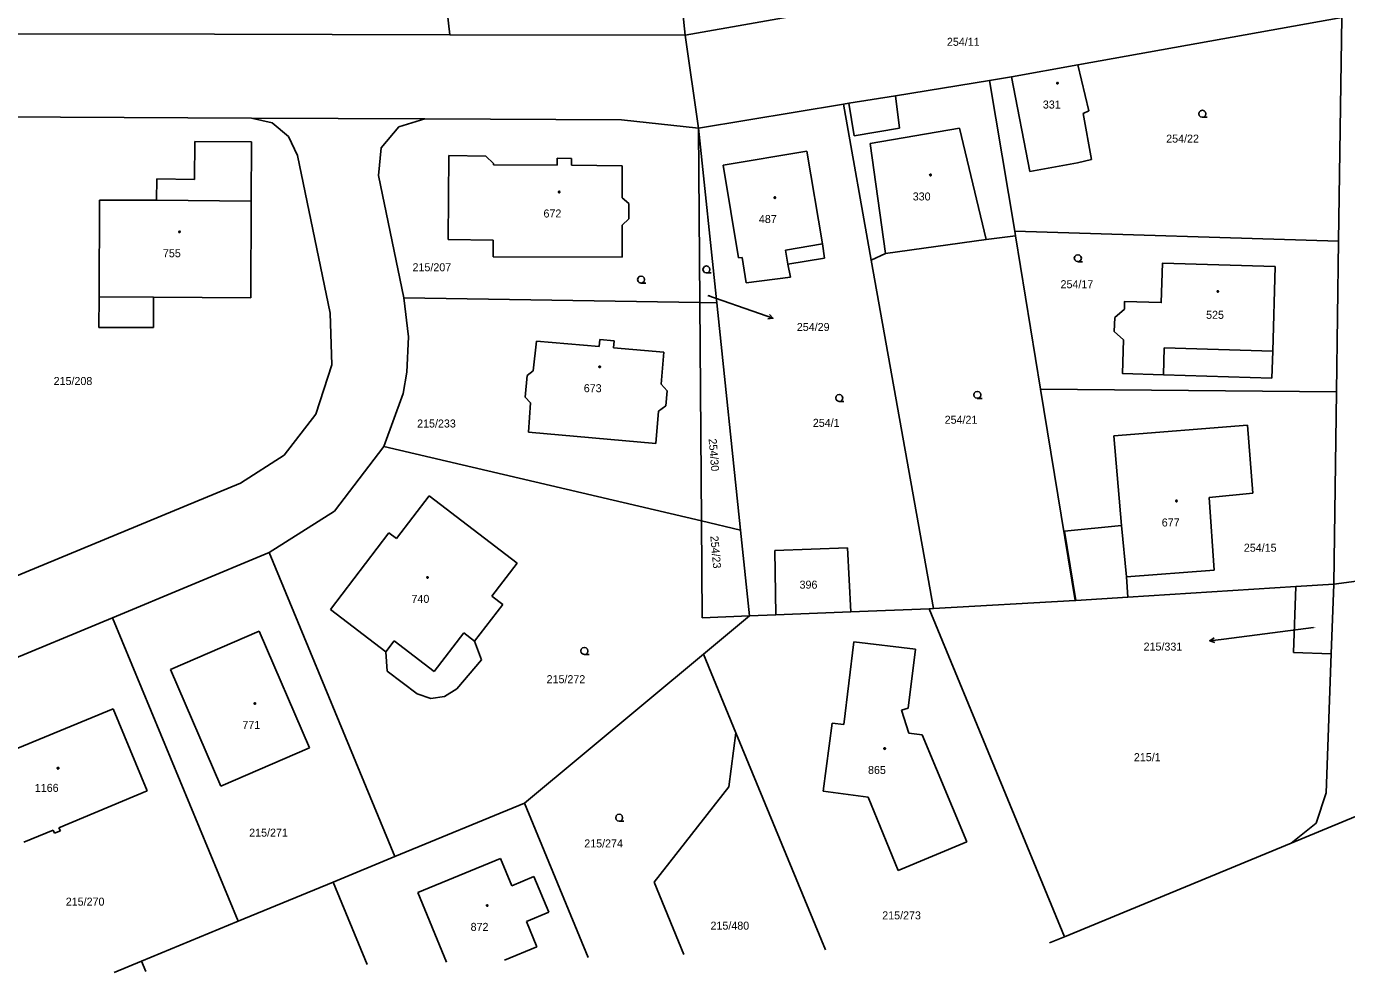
# Model space of a CAD drawing. Extents: x -757994 to -755874, y -1047691 to -1046119.
# Drawn here: x -757585.5 to -757445.3, y -1047688 to -1047587.6 of the extents above; entities that cross this region are included whole.
import ezdxf

# ---------------------------------------------------------------- set-up
doc = ezdxf.new("R2010")
doc.units = 0
doc.layers.add('katastrální mapa', color=7, linetype='Continuous')

msp = doc.modelspace()

# ---------------------------------------------------------------- linework, layer by layer
at = {"layer": 'katastrální mapa'}
for p, q in [((-757515.55, -1047588.48), (-757520.32, -1047545.09)), ((-757545.19, -1047547.67), (-757540.55, -1047588.43)), ((-757494.47, -1047584.75), (-757515.55, -1047588.48)), ((-757445.8, -1047586.62), (-757473.85, -1047591.63)), ((-757446.18, -1047610.35), (-757445.8, -1047586.62)), ((-757590.55, -1047588.32), (-757565.55, -1047588.37)), ((-757565.55, -1047588.37), (-757540.55, -1047588.43)), ((-757540.55, -1047588.43), (-757515.55, -1047588.48)), ((-757514.15, -1047598.36), (-757515.55, -1047588.48)), ((-757473.85, -1047591.63), (-757480.9, -1047592.89)), ((-757472.7, -1047596.51), (-757473.85, -1047591.63)), ((-757483.22, -1047593.31), (-757493.23, -1047594.91)), ((-757480.9, -1047592.89), (-757483.22, -1047593.31)), ((-757480.56, -1047609.3), (-757483.22, -1047593.31)), ((-757478.94, -1047602.96), (-757480.9, -1047592.89)), ((-757493.23, -1047594.91), (-757498.17, -1047595.7)), ((-757492.8, -1047598.35), (-757493.23, -1047594.91)), ((-757498.76, -1047595.79), (-757514.15, -1047598.36)), ((-757498.17, -1047595.7), (-757498.76, -1047595.79)), ((-757495.79, -1047612.38), (-757498.76, -1047595.79)), ((-757498.17, -1047595.7), (-757497.6, -1047599.16)), ((-757473.29, -1047596.78), (-757472.7, -1047596.51)), ((-757472.41, -1047601.68), (-757473.29, -1047596.78)), ((-757598.47, -1047597.11), (-757561.63, -1047597.28)), ((-757561.63, -1047597.28), (-757543.22, -1047597.37)), ((-757559.43, -1047597.8), (-757561.63, -1047597.28)), ((-757557.68, -1047599.23), (-757559.43, -1047597.8)), ((-757547.86, -1047600.46), (-757545.99, -1047598.2)), ((-757545.99, -1047598.2), (-757543.22, -1047597.37)), ((-757543.22, -1047597.37), (-757522.32, -1047597.46)), ((-757522.32, -1047597.46), (-757514.15, -1047598.36)), ((-757497.6, -1047599.16), (-757492.8, -1047598.35)), ((-757556.75, -1047601.27), (-757557.68, -1047599.23)), ((-757514, -1047616.86), (-757514.15, -1047598.36)), ((-757512.21, -1047616.89), (-757514.15, -1047598.36)), ((-757486.43, -1047598.37), (-757495.9, -1047599.97)), ((-757483.6, -1047610.17), (-757486.43, -1047598.37)), ((-757567.67, -1047603.79), (-757567.65, -1047599.77)), ((-757567.65, -1047599.77), (-757561.64, -1047599.8)), ((-757561.64, -1047599.8), (-757561.67, -1047606.1)), ((-757548.13, -1047603.39), (-757547.86, -1047600.46)), ((-757511.53, -1047602.28), (-757502.64, -1047600.8)), ((-757502.64, -1047600.8), (-757500.96, -1047610.62)), ((-757495.9, -1047599.97), (-757494.29, -1047611.68)), ((-757553.27, -1047618.01), (-757556.75, -1047601.27)), ((-757535.91, -1047602.26), (-757529.14, -1047602.3)), ((-757529.14, -1047602.3), (-757529.14, -1047601.55)), ((-757529.14, -1047601.55), (-757527.64, -1047601.56)), ((-757527.64, -1047601.56), (-757527.64, -1047602.3)), ((-757527.64, -1047602.3), (-757522.24, -1047602.34)), ((-757522.24, -1047602.34), (-757522.25, -1047605.77)), ((-757509.89, -1047612.14), (-757511.53, -1047602.28)), ((-757473.9, -1047602.04), (-757478.94, -1047602.96)), ((-757473.9, -1047602.04), (-757472.41, -1047601.68)), ((-757571.7, -1047605.99), (-757571.69, -1047603.75)), ((-757571.69, -1047603.75), (-757567.67, -1047603.79)), ((-757545.44, -1047616.37), (-757548.13, -1047603.39)), ((-757577.82, -1047616.26), (-757577.77, -1047606.01)), ((-757577.77, -1047606.01), (-757571.7, -1047605.99)), ((-757571.7, -1047605.99), (-757561.67, -1047606.1)), ((-757561.67, -1047606.1), (-757561.71, -1047616.37)), ((-757522.25, -1047605.77), (-757521.55, -1047606.37)), ((-757521.55, -1047606.37), (-757521.56, -1047607.99)), ((-757521.56, -1047607.99), (-757522.26, -1047608.65)), ((-757522.26, -1047608.65), (-757522.27, -1047612.07)), ((-757446.18, -1047610.35), (-757480.56, -1047609.3)), ((-757480.48, -1047609.79), (-757480.56, -1047609.3)), ((-757535.95, -1047610.23), (-757535.94, -1047612)), ((-757504.89, -1047611.31), (-757500.96, -1047610.62)), ((-757500.96, -1047610.62), (-757500.75, -1047612.15)), ((-757494.29, -1047611.68), (-757483.6, -1047610.17)), ((-757483.6, -1047610.17), (-757480.48, -1047609.79)), ((-757477.81, -1047626.08), (-757480.48, -1047609.79)), ((-757446.39, -1047626.35), (-757446.18, -1047610.35)), ((-757522.27, -1047612.07), (-757535.94, -1047612)), ((-757509.52, -1047612.08), (-757509.89, -1047612.14)), ((-757509.07, -1047614.78), (-757509.52, -1047612.08)), ((-757504.89, -1047611.31), (-757504.65, -1047612.8)), ((-757500.75, -1047612.15), (-757504.65, -1047612.8)), ((-757495.79, -1047612.38), (-757494.29, -1047611.68)), ((-757504.38, -1047614.17), (-757504.65, -1047612.8)), ((-757489.18, -1047649.37), (-757495.79, -1047612.38)), ((-757453.16, -1047622.04), (-757452.89, -1047613.05)), ((-757509.07, -1047614.78), (-757504.38, -1047614.17)), ((-757577.83, -1047619.51), (-757577.82, -1047616.26)), ((-757577.82, -1047616.26), (-757572.02, -1047616.3)), ((-757572.02, -1047616.3), (-757572.04, -1047619.52)), ((-757561.71, -1047616.37), (-757572.02, -1047616.3)), ((-757544.95, -1047620.51), (-757545.44, -1047616.37)), ((-757514, -1047616.86), (-757545.44, -1047616.37)), ((-757513.14, -1047616.11), (-757507.65, -1047618.04)), ((-757513.82, -1047640.06), (-757514, -1047616.86)), ((-757514, -1047616.86), (-757512.21, -1047616.89)), ((-757509.69, -1047641.03), (-757512.21, -1047616.89)), ((-757553.1, -1047623.5), (-757553.27, -1047618.01)), ((-757506.24, -1047618.54), (-757507.65, -1047618.04)), ((-757572.04, -1047619.52), (-757577.83, -1047619.51)), ((-757545.13, -1047624.27), (-757544.95, -1047620.51)), ((-757531.7, -1047624.12), (-757531.35, -1047620.96)), ((-757531.35, -1047620.96), (-757524.68, -1047621.54)), ((-757524.68, -1047621.54), (-757524.62, -1047620.79)), ((-757524.62, -1047620.79), (-757523.12, -1047620.92)), ((-757523.12, -1047620.92), (-757523.19, -1047621.67)), ((-757523.19, -1047621.67), (-757517.81, -1047622.14)), ((-757517.81, -1047622.14), (-757518.12, -1047625.54)), ((-757554.79, -1047628.74), (-757553.1, -1047623.5)), ((-757545.52, -1047626.52), (-757545.13, -1047624.27)), ((-757532.55, -1047626.92), (-757532.34, -1047624.63)), ((-757532.34, -1047624.63), (-757531.7, -1047624.12)), ((-757518.12, -1047625.54), (-757517.48, -1047626.25)), ((-757517.48, -1047626.25), (-757517.62, -1047627.84)), ((-757446.39, -1047626.35), (-757477.81, -1047626.08)), ((-757474.14, -1047648.52), (-757477.81, -1047626.08)), ((-757446.66, -1047646.78), (-757446.39, -1047626.35)), ((-757547.56, -1047632.16), (-757545.52, -1047626.52)), ((-757531.99, -1047627.52), (-757532.55, -1047626.92)), ((-757532.2, -1047630.64), (-757531.99, -1047627.52)), ((-757558.16, -1047633.09), (-757554.79, -1047628.74)), ((-757518.38, -1047628.42), (-757518.69, -1047631.83)), ((-757517.62, -1047627.84), (-757518.38, -1047628.42)), ((-757470.02, -1047631.03), (-757455.83, -1047629.9)), ((-757455.83, -1047629.9), (-757455.25, -1047637.1)), ((-757518.69, -1047631.83), (-757532.2, -1047630.64)), ((-757469.22, -1047640.56), (-757470.02, -1047631.03)), ((-757562.8, -1047636.04), (-757558.16, -1047633.09)), ((-757552.79, -1047639.01), (-757547.56, -1047632.16)), ((-757513.82, -1047640.06), (-757547.56, -1047632.16)), ((-757588.18, -1047646.58), (-757562.8, -1047636.04)), ((-757546.21, -1047641.93), (-757542.75, -1047637.4)), ((-757542.75, -1047637.4), (-757533.4, -1047644.54)), ((-757455.25, -1047637.1), (-757459.92, -1047637.56)), ((-757459.92, -1047637.56), (-757459.37, -1047645.28)), ((-757559.76, -1047643.43), (-757552.79, -1047639.01)), ((-757513.82, -1047640.06), (-757509.69, -1047641.03)), ((-757513.74, -1047650.34), (-757513.82, -1047640.06)), ((-757553.22, -1047649.45), (-757547.02, -1047641.33)), ((-757547.02, -1047641.33), (-757546.21, -1047641.93)), ((-757508.74, -1047650.14), (-757509.69, -1047641.03)), ((-757475.26, -1047641.15), (-757469.22, -1047640.56)), ((-757474.05, -1047648.51), (-757475.26, -1047641.15)), ((-757469.22, -1047640.56), (-757468.7, -1047646.01)), ((-757498.32, -1047642.92), (-757506.04, -1047643.2)), ((-757506.04, -1047643.2), (-757505.94, -1047650.03)), ((-757497.95, -1047649.72), (-757498.32, -1047642.92)), ((-757576.38, -1047650.34), (-757559.76, -1047643.43)), ((-757559.76, -1047643.43), (-757546.4, -1047675.71)), ((-757533.4, -1047644.54), (-757536.09, -1047648.05)), ((-757459.37, -1047645.28), (-757468.7, -1047646.01)), ((-757468.7, -1047646.01), (-757468.55, -1047648.17)), ((-757450.7, -1047647.04), (-757468.55, -1047648.17)), ((-757450.7, -1047647.04), (-757450.93, -1047654.03)), ((-757446.66, -1047646.78), (-757450.7, -1047647.04)), ((-757446.93, -1047654.18), (-757446.66, -1047646.78)), ((-757441.43, -1047646.07), (-757446.66, -1047646.78)), ((-757536.09, -1047648.05), (-757534.94, -1047648.93)), ((-757474.14, -1047648.52), (-757489.18, -1047649.37)), ((-757474.05, -1047648.51), (-757474.14, -1047648.52)), ((-757468.55, -1047648.17), (-757474.05, -1047648.51)), ((-757547.35, -1047653.95), (-757553.22, -1047649.45)), ((-757534.94, -1047648.93), (-757537.92, -1047652.83)), ((-757508.74, -1047650.14), (-757513.74, -1047650.34)), ((-757513.61, -1047654.2), (-757508.74, -1047650.14)), ((-757505.94, -1047650.03), (-757508.74, -1047650.14)), ((-757497.95, -1047649.72), (-757505.94, -1047650.03)), ((-757489.63, -1047649.39), (-757497.95, -1047649.72)), ((-757489.18, -1047649.37), (-757489.63, -1047649.39)), ((-757489.63, -1047649.39), (-757475.26, -1047684.21)), ((-757599.47, -1047659.93), (-757576.38, -1047650.34)), ((-757576.38, -1047650.34), (-757563.03, -1047682.57)), ((-757448.82, -1047651.39), (-757458.36, -1047652.6)), ((-757570.23, -1047655.83), (-757560.8, -1047651.78)), ((-757560.8, -1047651.78), (-757555.45, -1047664.17)), ((-757547.35, -1047653.95), (-757546.47, -1047652.8)), ((-757546.47, -1047652.8), (-757542.22, -1047656.05)), ((-757542.22, -1047656.05), (-757539.08, -1047651.95)), ((-757539.08, -1047651.95), (-757537.92, -1047652.83)), ((-757537.92, -1047652.83), (-757537.19, -1047654.8)), ((-757498.72, -1047661.69), (-757497.65, -1047652.89)), ((-757497.65, -1047652.89), (-757491.09, -1047653.68)), ((-757459.85, -1047652.79), (-757458.36, -1047652.6)), ((-757547.2, -1047656.02), (-757547.35, -1047653.95)), ((-757532.62, -1047670.02), (-757513.61, -1047654.2)), ((-757510.17, -1047662.55), (-757513.61, -1047654.2)), ((-757491.09, -1047653.68), (-757491.87, -1047659.93)), ((-757450.93, -1047654.03), (-757446.93, -1047654.18)), ((-757447.47, -1047668.94), (-757446.93, -1047654.18)), ((-757564.89, -1047668.23), (-757570.23, -1047655.83)), ((-757537.19, -1047654.8), (-757539.8, -1047657.9)), ((-757544.04, -1047658.42), (-757547.2, -1047656.02)), ((-757542.59, -1047658.91), (-757544.04, -1047658.42)), ((-757539.8, -1047657.9), (-757541.12, -1047658.71)), ((-757586.45, -1047664.18), (-757576.33, -1047660)), ((-757572.72, -1047668.73), (-757576.33, -1047660)), ((-757541.12, -1047658.71), (-757542.59, -1047658.91)), ((-757491.87, -1047659.93), (-757492.58, -1047660.17)), ((-757492.58, -1047660.17), (-757491.81, -1047662.61)), ((-757510.17, -1047662.55), (-757510.92, -1047668.3)), ((-757500.65, -1047685.62), (-757510.17, -1047662.55)), ((-757500.9, -1047668.75), (-757499.95, -1047661.54)), ((-757499.95, -1047661.54), (-757498.72, -1047661.69)), ((-757491.81, -1047662.61), (-757490.39, -1047662.77)), ((-757490.39, -1047662.77), (-757485.63, -1047674.13)), ((-757555.45, -1047664.17), (-757564.89, -1047668.23)), ((-757510.92, -1047668.3), (-757518.87, -1047678.41)), ((-757582.09, -1047672.64), (-757572.72, -1047668.73)), ((-757496.12, -1047669.38), (-757500.9, -1047668.75)), ((-757492.92, -1047677.17), (-757496.12, -1047669.38)), ((-757448.55, -1047672.15), (-757447.47, -1047668.94)), ((-757546.4, -1047675.71), (-757532.62, -1047670.02)), ((-757532.62, -1047670.02), (-757525.85, -1047686.42)), ((-757451.18, -1047674.27), (-757442.91, -1047670.86)), ((-757582.09, -1047672.64), (-757581.92, -1047672.97)), ((-757451.18, -1047674.27), (-757448.55, -1047672.15)), ((-757585.8, -1047674.17), (-757582.68, -1047672.9)), ((-757582.68, -1047672.9), (-757582.54, -1047673.23)), ((-757582.54, -1047673.23), (-757581.92, -1047672.97)), ((-757485.63, -1047674.13), (-757492.92, -1047677.17)), ((-757475.26, -1047684.21), (-757451.18, -1047674.27)), ((-757552.95, -1047678.41), (-757546.4, -1047675.71)), ((-757543.95, -1047679.51), (-757535.17, -1047675.89)), ((-757535.17, -1047675.89), (-757533.96, -1047678.81)), ((-757533.96, -1047678.81), (-757531.62, -1047677.83)), ((-757531.62, -1047677.83), (-757530.05, -1047681.62)), ((-757563.03, -1047682.57), (-757552.95, -1047678.41)), ((-757552.95, -1047678.41), (-757549.34, -1047687.17)), ((-757540.9, -1047686.9), (-757543.95, -1047679.51)), ((-757518.87, -1047678.41), (-757515.7, -1047686.1)), ((-757530.05, -1047681.62), (-757532.4, -1047682.59)), ((-757573.29, -1047686.81), (-757563.03, -1047682.57)), ((-757532.4, -1047682.59), (-757531.3, -1047685.27)), ((-757531.3, -1047685.27), (-757534.76, -1047686.7)), ((-757475.26, -1047684.21), (-757476.85, -1047684.87)), ((-757576.22, -1047688.02), (-757573.29, -1047686.81)), ((-757572.84, -1047687.91), (-757573.29, -1047686.81))]:
    msp.add_line(p, q, dxfattribs=at)
for points in [[(-757476.02, -1047593.48), (-757475.97, -1047593.49), (-757475.95, -1047593.54), (-757475.94, -1047593.57), (-757475.95, -1047593.62), (-757475.99, -1047593.65), (-757476.02, -1047593.66), (-757476.07, -1047593.64), (-757476.1, -1047593.61), (-757476.1, -1047593.57), (-757476.1, -1047593.52), (-757476.05, -1047593.49)], [(-757489.51, -1047603.24), (-757489.46, -1047603.25), (-757489.44, -1047603.3), (-757489.43, -1047603.33), (-757489.44, -1047603.38), (-757489.48, -1047603.41), (-757489.51, -1047603.42), (-757489.55, -1047603.4), (-757489.59, -1047603.37), (-757489.6, -1047603.33), (-757489.59, -1047603.28), (-757489.54, -1047603.25)], [(-757528.94, -1047605.05), (-757528.89, -1047605.07), (-757528.86, -1047605.11), (-757528.85, -1047605.14), (-757528.86, -1047605.19), (-757528.91, -1047605.22), (-757528.94, -1047605.23), (-757528.98, -1047605.21), (-757529.01, -1047605.18), (-757529.02, -1047605.14), (-757529.01, -1047605.1), (-757528.97, -1047605.06)], [(-757506.04, -1047605.65), (-757505.99, -1047605.66), (-757505.97, -1047605.7), (-757505.96, -1047605.73), (-757505.97, -1047605.77), (-757506.01, -1047605.81), (-757506.04, -1047605.82), (-757506.09, -1047605.8), (-757506.11, -1047605.77), (-757506.12, -1047605.73), (-757506.11, -1047605.69), (-757506.08, -1047605.65)], [(-757569.28, -1047609.27), (-757569.23, -1047609.28), (-757569.21, -1047609.33), (-757569.2, -1047609.36), (-757569.21, -1047609.41), (-757569.25, -1047609.44), (-757569.28, -1047609.45), (-757569.33, -1047609.43), (-757569.35, -1047609.4), (-757569.36, -1047609.36), (-757569.35, -1047609.32), (-757569.32, -1047609.28)], [(-757458.99, -1047615.61), (-757458.94, -1047615.62), (-757458.92, -1047615.66), (-757458.91, -1047615.69), (-757458.92, -1047615.73), (-757458.96, -1047615.77), (-757458.99, -1047615.77), (-757459.03, -1047615.76), (-757459.07, -1047615.73), (-757459.08, -1047615.69), (-757459.07, -1047615.65), (-757459.02, -1047615.61)], [(-757524.64, -1047623.61), (-757524.59, -1047623.62), (-757524.57, -1047623.66), (-757524.55, -1047623.69), (-757524.57, -1047623.73), (-757524.6, -1047623.77), (-757524.64, -1047623.77), (-757524.69, -1047623.76), (-757524.72, -1047623.73), (-757524.73, -1047623.69), (-757524.72, -1047623.65), (-757524.68, -1047623.61)], [(-757463.37, -1047637.87), (-757463.32, -1047637.88), (-757463.29, -1047637.92), (-757463.28, -1047637.95), (-757463.29, -1047637.99), (-757463.34, -1047638.03), (-757463.37, -1047638.03), (-757463.42, -1047638.02), (-757463.45, -1047637.99), (-757463.46, -1047637.95), (-757463.45, -1047637.91), (-757463.41, -1047637.87)], [(-757542.94, -1047645.98), (-757542.89, -1047645.99), (-757542.86, -1047646.03), (-757542.85, -1047646.06), (-757542.86, -1047646.11), (-757542.91, -1047646.14), (-757542.94, -1047646.15), (-757542.98, -1047646.13), (-757543.01, -1047646.1), (-757543.02, -1047646.06), (-757543.01, -1047646.02), (-757542.97, -1047645.98)], [(-757561.26, -1047659.37), (-757561.21, -1047659.38), (-757561.19, -1047659.42), (-757561.18, -1047659.45), (-757561.19, -1047659.49), (-757561.23, -1047659.53), (-757561.26, -1047659.53), (-757561.3, -1047659.52), (-757561.34, -1047659.49), (-757561.35, -1047659.45), (-757561.34, -1047659.41), (-757561.29, -1047659.37)], [(-757494.37, -1047664.15), (-757494.32, -1047664.16), (-757494.29, -1047664.2), (-757494.28, -1047664.23), (-757494.29, -1047664.27), (-757494.34, -1047664.31), (-757494.37, -1047664.32), (-757494.42, -1047664.3), (-757494.45, -1047664.27), (-757494.46, -1047664.23), (-757494.45, -1047664.19), (-757494.41, -1047664.15)], [(-757582.17, -1047666.23), (-757582.12, -1047666.24), (-757582.1, -1047666.29), (-757582.09, -1047666.32), (-757582.1, -1047666.37), (-757582.14, -1047666.4), (-757582.17, -1047666.41), (-757582.22, -1047666.39), (-757582.25, -1047666.36), (-757582.26, -1047666.32), (-757582.25, -1047666.27), (-757582.21, -1047666.24)], [(-757536.59, -1047680.8), (-757536.54, -1047680.82), (-757536.51, -1047680.86), (-757536.5, -1047680.89), (-757536.51, -1047680.94), (-757536.55, -1047680.97), (-757536.59, -1047680.98), (-757536.64, -1047680.96), (-757536.67, -1047680.93), (-757536.68, -1047680.89), (-757536.67, -1047680.85), (-757536.62, -1047680.81)]]:
    msp.add_lwpolyline(points, close=True, dxfattribs=at)
for points in [[(-757460.62, -1047597.19), (-757460.81, -1047597.14), (-757460.95, -1047597), (-757460.99, -1047596.82), (-757460.95, -1047596.64), (-757460.81, -1047596.5), (-757460.62, -1047596.45), (-757460.44, -1047596.5), (-757460.3, -1047596.64), (-757460.26, -1047596.83), (-757460.3, -1047597.01), (-757460.44, -1047597.15), (-757460.63, -1047597.2), (-757460.13, -1047597.2)], [(-757535.91, -1047602.26), (-757535.91, -1047602.12), (-757536.72, -1047601.34), (-757540.66, -1047601.27), (-757540.73, -1047610.17), (-757535.95, -1047610.23)], [(-757473.85, -1047612.53), (-757474.04, -1047612.48), (-757474.18, -1047612.35), (-757474.23, -1047612.16), (-757474.18, -1047611.98), (-757474.04, -1047611.84), (-757473.85, -1047611.79), (-757473.67, -1047611.84), (-757473.53, -1047611.98), (-757473.48, -1047612.17), (-757473.53, -1047612.36), (-757473.67, -1047612.49), (-757473.86, -1047612.54), (-757473.36, -1047612.54)], [(-757513.3, -1047613.72), (-757513.49, -1047613.67), (-757513.62, -1047613.53), (-757513.68, -1047613.35), (-757513.62, -1047613.17), (-757513.49, -1047613.03), (-757513.31, -1047612.98), (-757513.12, -1047613.03), (-757512.99, -1047613.17), (-757512.94, -1047613.36), (-757512.99, -1047613.54), (-757513.12, -1047613.68), (-757513.31, -1047613.73), (-757512.81, -1047613.73)], [(-757452.89, -1047613.05), (-757464.86, -1047612.68), (-757464.99, -1047616.88), (-757468.89, -1047616.76), (-757468.91, -1047617.56), (-757469.94, -1047618.46), (-757469.98, -1047619.93), (-757469.01, -1047620.84), (-757469.11, -1047624.41), (-757464.76, -1047624.54)], [(-757520.24, -1047614.8), (-757520.43, -1047614.75), (-757520.57, -1047614.62), (-757520.61, -1047614.43), (-757520.57, -1047614.25), (-757520.43, -1047614.11), (-757520.24, -1047614.06), (-757520.06, -1047614.11), (-757519.93, -1047614.25), (-757519.88, -1047614.44), (-757519.93, -1047614.62), (-757520.06, -1047614.76), (-757520.25, -1047614.81), (-757519.75, -1047614.81)], [(-757506.62, -1047618.14), (-757506.24, -1047618.54), (-757506.79, -1047618.61)], [(-757464.76, -1047624.54), (-757464.67, -1047621.69), (-757453.16, -1047622.04)], [(-757464.76, -1047624.54), (-757453.25, -1047624.89), (-757453.16, -1047622.04)], [(-757484.52, -1047627.04), (-757484.71, -1047626.99), (-757484.85, -1047626.86), (-757484.9, -1047626.67), (-757484.85, -1047626.49), (-757484.71, -1047626.35), (-757484.53, -1047626.3), (-757484.34, -1047626.35), (-757484.21, -1047626.49), (-757484.16, -1047626.68), (-757484.21, -1047626.87), (-757484.34, -1047627), (-757484.53, -1047627.05), (-757484.03, -1047627.05)], [(-757499.19, -1047627.37), (-757499.38, -1047627.32), (-757499.51, -1047627.19), (-757499.57, -1047627), (-757499.51, -1047626.82), (-757499.38, -1047626.68), (-757499.2, -1047626.63), (-757499.01, -1047626.68), (-757498.88, -1047626.82), (-757498.83, -1047627.01), (-757498.88, -1047627.2), (-757499.01, -1047627.33), (-757499.2, -1047627.38), (-757498.7, -1047627.38)], [(-757459.32, -1047652.97), (-757459.85, -1047652.79), (-757459.38, -1047652.48)], [(-757526.26, -1047654.24), (-757526.45, -1047654.19), (-757526.59, -1047654.05), (-757526.64, -1047653.87), (-757526.59, -1047653.69), (-757526.45, -1047653.55), (-757526.27, -1047653.5), (-757526.08, -1047653.55), (-757525.95, -1047653.69), (-757525.9, -1047653.88), (-757525.95, -1047654.07), (-757526.08, -1047654.2), (-757526.27, -1047654.25), (-757525.77, -1047654.25)], [(-757522.56, -1047671.94), (-757522.75, -1047671.89), (-757522.89, -1047671.75), (-757522.94, -1047671.57), (-757522.89, -1047671.39), (-757522.75, -1047671.25), (-757522.57, -1047671.2), (-757522.38, -1047671.25), (-757522.25, -1047671.39), (-757522.2, -1047671.58), (-757522.25, -1047671.76), (-757522.38, -1047671.9), (-757522.57, -1047671.95), (-757522.07, -1047671.95)]]:
    msp.add_lwpolyline(points, dxfattribs=at)

# ---------------------------------------------------------------- texts
for s, height, p in [('254/11', 0.85, (-757487.76, -1047589.61)), ('331', 0.85, (-757477.57, -1047596.27)), ('254/22', 0.85, (-757464.47, -1047599.89)), ('330', 0.85, (-757491.39, -1047606.03)), ('672', 0.85, (-757530.61, -1047607.84)), ('487', 0.85, (-757507.73, -1047608.43)), ('755', 0.85, (-757571.03, -1047612.06)), ('215/207', 0.85, (-757544.52, -1047613.55)), ('254/17', 0.85, (-757475.69, -1047615.35)), ('254/29', 0.05, (-757513.13, -1047616.11)), ('525', 0.85, (-757460.23, -1047618.6)), ('254/29', 0.85, (-757503.7, -1047619.89)), ('215/208', 0.85, (-757582.64, -1047625.63)), ('673', 0.85, (-757526.33, -1047626.39)), ('254/1', 0.85, (-757502, -1047630.07)), ('254/21', 0.85, (-757488, -1047629.74)), ('215/233', 0.85, (-757544.03, -1047630.14)), ('677', 0.85, (-757464.94, -1047640.65)), ('254/15', 0.85, (-757456.22, -1047643.33)), ('396', 0.85, (-757503.41, -1047647.25)), ('740', 0.85, (-757544.63, -1047648.76)), ('215/331', 0.05, (-757448.81, -1047651.39)), ('215/331', 0.85, (-757466.87, -1047653.83)), ('215/272', 0.85, (-757530.28, -1047657.29)), ('771', 0.85, (-757562.59, -1047662.15)), ('215/1', 0.85, (-757467.9, -1047665.57)), ('865', 0.85, (-757496.14, -1047666.93)), ('1166', 0.85, (-757584.64, -1047668.83)), ('215/271', 0.85, (-757561.87, -1047673.59)), ('215/274', 0.85, (-757526.28, -1047674.73)), ('215/270', 0.85, (-757581.35, -1047680.91)), ('215/273', 0.85, (-757494.63, -1047682.37)), ('872', 0.85, (-757538.35, -1047683.59)), ('215/480', 0.85, (-757512.87, -1047683.46))]:
    msp.add_text(s, height=height, dxfattribs=at).set_placement(p)
for s, rotation, p in [('254/30', 274.5614, (-757513.07, -1047631.35)), ('254/23', 275.077, (-757512.89, -1047641.68))]:
    msp.add_text(s, height=0.85, rotation=rotation, dxfattribs=at).set_placement(p)

doc.saveas('drawing.dxf')
